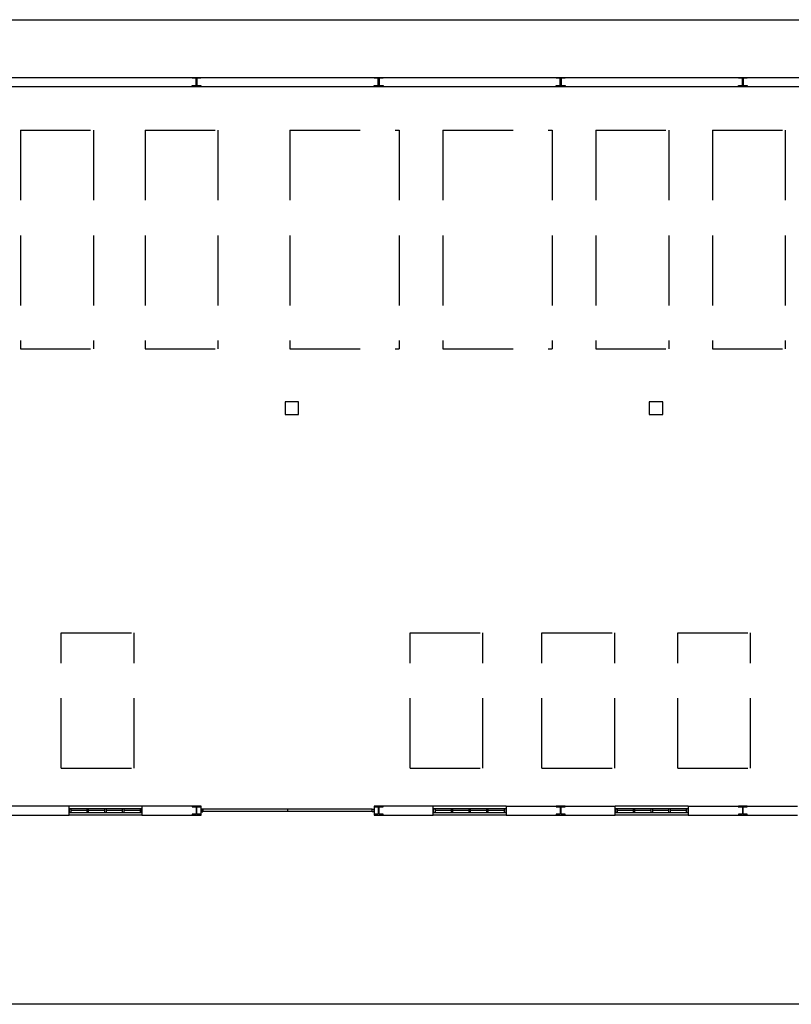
# Model space of a CAD drawing. Header units: millimetres. Extents: x -559 to 10735, y -2326 to 222.
# Tile 438 of 656: x 2637 to 2648, y -1743 to -1729. Entities that reach past the tile are written whole.
import ezdxf

# ---------------------------------------------------------------- set-up
doc = ezdxf.new("R2010")
doc.units = ezdxf.units.MM
doc.header["$LTSCALE"] = 4
doc.linetypes.add('HIDDEN', pattern=[0.375, 0.25, -0.125])
doc.layers.add('Extremos da Area Total', color=253, linetype='Continuous')
doc.layers.add('Planta Baixa', color=251, linetype='Continuous')

# ---------------------------------------------------------------- blocks, each defined once
blk = doc.blocks.new('AUW01D3S-flat-21-flat-1')
at = {"color": 9}
for p, q in [((0, 0.125), (-2, 0.125)), ((0, -0.125), (-2, -0.125))]:
    blk.add_line(p, q, dxfattribs=at)
blk = doc.blocks.new('AUD18D1S-flat-51-flat-1')
at = {"color": 9}
for p, q in [((-2, -0.125), (-2, 0.125)), ((0, 0.125), (0, -0.125))]:
    blk.add_line(p, q, dxfattribs=at)
blk = doc.blocks.new('AUD19D1S-flat-51-flat-1')
at = {"color": 9}
for p, q in [((-2, 0), (-2, 0)), ((0, 0), (0, 0))]:
    blk.add_line(p, q, dxfattribs=at)
blk = doc.blocks.new('AUD37D1S-flat-147-flat-1')
at = {"color": 9}
for p, q in [((-0.05, 0.05), (-0.05, -0.05)), ((0, 0.05), (-0.05, 0.05)), ((0, -0.05), (0, 0.05)), ((-0.05, -0.05), (0, -0.05))]:
    blk.add_line(p, q, dxfattribs=at)
at = {"color": 9, "width": 0.5, "flags": 3}
for p in [(-0.05, 0), (-0.05, -0.05)]:
    blk.add_attdef('JAMBPT', p, '', height=0.01, rotation=180, dxfattribs=at)
at = {"color": 9, "oblique": 36.8699, "width": 1.25, "flags": 3}
for p in [(-0.05, 0.05), (-0.05, 0), (-0.05, -0.05)]:
    blk.add_attdef('JAMBPT', p, '', height=0.00632, rotation=243.4349, dxfattribs=at)
blk = doc.blocks.new('AUD37D1S-flat-146-flat-1')
at = {"color": 9}
for p, q in [((0, -0.05), (0, 0.05)), ((0, 0.05), (0.05, 0.05)), ((0.05, 0.05), (0.05, -0.05)), ((0.05, -0.05), (0, -0.05))]:
    blk.add_line(p, q, dxfattribs=at)
at = {"color": 9, "text_generation_flag": 4, "width": 1.25, "flags": 3}
for p in [(0.05, 0.05), (0.05, 0), (0.05, -0.05)]:
    blk.add_attdef('JAMBPT', p, '', height=0.00632, rotation=296.5651, dxfattribs=at)
at = {"color": 9, "text_generation_flag": 4, "width": 0.5, "flags": 3}
for p in [(0.05, 0), (0.05, -0.05)]:
    blk.add_attdef('JAMBPT', p, '', height=0.01, dxfattribs=at)
blk = doc.blocks.new('AUD40D1S-flat-42-flat-1')
at = {"color": 9}
for p, q in [((-1, 0.05), (-1, -0.05)), ((1, 0.05), (-1, 0.05)), ((1, -0.05), (1, 0.05)), ((-1, -0.05), (1, -0.05))]:
    blk.add_line(p, q, dxfattribs=at)
blk = doc.blocks.new('AUD40D1S-flat-41-flat-1')
at = {"color": 9}
for p, q in [((-1, 0.05), (-1, -0.05)), ((1, 0.05), (-1, 0.05)), ((1, -0.05), (1, 0.05)), ((-1, -0.05), (1, -0.05))]:
    blk.add_line(p, q, dxfattribs=at)
blk = doc.blocks.new('AUD37D1S-flat-145-flat-1')
at = {"color": 9}
for p, q in [((-0.05, 0.05), (-0.05, -0.05)), ((0, 0.05), (-0.05, 0.05)), ((0, -0.05), (0, 0.05)), ((-0.05, -0.05), (0, -0.05))]:
    blk.add_line(p, q, dxfattribs=at)
at = {"color": 9, "width": 0.5, "flags": 3}
for p in [(-0.05, 0), (-0.05, -0.05)]:
    blk.add_attdef('JAMBPT', p, '', height=0.01, rotation=180, dxfattribs=at)
at = {"color": 9, "oblique": 36.8699, "width": 1.25, "flags": 3}
for p in [(-0.05, 0.05), (-0.05, 0), (-0.05, -0.05)]:
    blk.add_attdef('JAMBPT', p, '', height=0.00632, rotation=243.4349, dxfattribs=at)
blk = doc.blocks.new('AUD37D1S-flat-144-flat-1')
at = {"color": 9}
for p, q in [((-0.05, 0.05), (-0.05, -0.05)), ((0, 0.05), (-0.05, 0.05)), ((0, -0.05), (0, 0.05)), ((-0.05, -0.05), (0, -0.05))]:
    blk.add_line(p, q, dxfattribs=at)
at = {"color": 9, "width": 0.5, "flags": 3}
for p in [(-0.05, 0), (-0.05, -0.05)]:
    blk.add_attdef('JAMBPT', p, '', height=0.01, rotation=180, dxfattribs=at)
at = {"color": 9, "oblique": 36.8699, "width": 1.25, "flags": 3}
for p in [(-0.05, 0.05), (-0.05, 0), (-0.05, -0.05)]:
    blk.add_attdef('JAMBPT', p, '', height=0.00632, rotation=243.4349, dxfattribs=at)
blk = doc.blocks.new('AUD37D1S-flat-143-flat-1')
at = {"color": 9}
for p, q in [((-0.05, 0.05), (-0.05, -0.05)), ((0, 0.05), (-0.05, 0.05)), ((0, -0.05), (0, 0.05)), ((-0.05, -0.05), (0, -0.05))]:
    blk.add_line(p, q, dxfattribs=at)
at = {"color": 9, "width": 0.5, "flags": 3}
for p in [(-0.05, 0), (-0.05, -0.05)]:
    blk.add_attdef('JAMBPT', p, '', height=0.01, rotation=180, dxfattribs=at)
at = {"color": 9, "oblique": 36.8699, "width": 1.25, "flags": 3}
for p in [(-0.05, 0.05), (-0.05, 0), (-0.05, -0.05)]:
    blk.add_attdef('JAMBPT', p, '', height=0.00632, rotation=243.4349, dxfattribs=at)
blk = doc.blocks.new('AUW01D1S-flat-64-flat-1')
at = {"color": 9}
blk.add_line((0.21875, 0), (-0.21875, 0), dxfattribs=at)
blk = doc.blocks.new('AUW01D1S-flat-63-flat-1')
at = {"color": 9}
blk.add_line((0.21875, 0), (-0.21875, 0), dxfattribs=at)
blk = doc.blocks.new('AUW01D1S-flat-62-flat-1')
at = {"color": 9}
blk.add_line((0.21875, 0), (-0.21875, 0), dxfattribs=at)
blk = doc.blocks.new('AUW01D1S-flat-61-flat-1')
at = {"color": 9}
blk.add_line((0.21875, 0), (-0.21875, 0), dxfattribs=at)
blk = doc.blocks.new('AUW01D3S-flat-20-flat-1')
at = {"color": 9}
for p, q in [((0, 0.125), (-2, 0.125)), ((0, -0.125), (-2, -0.125))]:
    blk.add_line(p, q, dxfattribs=at)
blk = doc.blocks.new('AUD18D1S-flat-50-flat-1')
at = {"color": 9}
for p, q in [((-2, -0.125), (-2, 0.125)), ((0, 0.125), (0, -0.125))]:
    blk.add_line(p, q, dxfattribs=at)
blk = doc.blocks.new('AUD19D1S-flat-50-flat-1')
at = {"color": 9}
for p, q in [((-2, 0), (-2, 0)), ((0, 0), (0, 0))]:
    blk.add_line(p, q, dxfattribs=at)
blk = doc.blocks.new('AUD37D1S-flat-142-flat-1')
at = {"color": 9}
for p, q in [((-0.05, 0.05), (-0.05, -0.05)), ((0, 0.05), (-0.05, 0.05)), ((0, -0.05), (0, 0.05)), ((-0.05, -0.05), (0, -0.05))]:
    blk.add_line(p, q, dxfattribs=at)
at = {"color": 9, "width": 0.5, "flags": 3}
for p in [(-0.05, 0), (-0.05, -0.05)]:
    blk.add_attdef('JAMBPT', p, '', height=0.01, rotation=180, dxfattribs=at)
at = {"color": 9, "oblique": 36.8699, "width": 1.25, "flags": 3}
for p in [(-0.05, 0.05), (-0.05, 0), (-0.05, -0.05)]:
    blk.add_attdef('JAMBPT', p, '', height=0.00632, rotation=243.4349, dxfattribs=at)
blk = doc.blocks.new('AUD37D1S-flat-141-flat-1')
at = {"color": 9}
for p, q in [((0, -0.05), (0, 0.05)), ((0, 0.05), (0.05, 0.05)), ((0.05, 0.05), (0.05, -0.05)), ((0.05, -0.05), (0, -0.05))]:
    blk.add_line(p, q, dxfattribs=at)
at = {"color": 9, "text_generation_flag": 4, "width": 1.25, "flags": 3}
for p in [(0.05, 0.05), (0.05, 0), (0.05, -0.05)]:
    blk.add_attdef('JAMBPT', p, '', height=0.00632, rotation=296.5651, dxfattribs=at)
at = {"color": 9, "text_generation_flag": 4, "width": 0.5, "flags": 3}
for p in [(0.05, 0), (0.05, -0.05)]:
    blk.add_attdef('JAMBPT', p, '', height=0.01, dxfattribs=at)
blk = doc.blocks.new('AUD40D1S-flat-40-flat-1')
at = {"color": 9}
for p, q in [((-1, 0.05), (-1, -0.05)), ((1, 0.05), (-1, 0.05)), ((1, -0.05), (1, 0.05)), ((-1, -0.05), (1, -0.05))]:
    blk.add_line(p, q, dxfattribs=at)
blk = doc.blocks.new('AUD40D1S-flat-39-flat-1')
at = {"color": 9}
for p, q in [((-1, 0.05), (-1, -0.05)), ((1, 0.05), (-1, 0.05)), ((1, -0.05), (1, 0.05)), ((-1, -0.05), (1, -0.05))]:
    blk.add_line(p, q, dxfattribs=at)
blk = doc.blocks.new('AUD37D1S-flat-140-flat-1')
at = {"color": 9}
for p, q in [((-0.05, 0.05), (-0.05, -0.05)), ((0, 0.05), (-0.05, 0.05)), ((0, -0.05), (0, 0.05)), ((-0.05, -0.05), (0, -0.05))]:
    blk.add_line(p, q, dxfattribs=at)
at = {"color": 9, "width": 0.5, "flags": 3}
for p in [(-0.05, 0), (-0.05, -0.05)]:
    blk.add_attdef('JAMBPT', p, '', height=0.01, rotation=180, dxfattribs=at)
at = {"color": 9, "oblique": 36.8699, "width": 1.25, "flags": 3}
for p in [(-0.05, 0.05), (-0.05, 0), (-0.05, -0.05)]:
    blk.add_attdef('JAMBPT', p, '', height=0.00632, rotation=243.4349, dxfattribs=at)
blk = doc.blocks.new('AUD37D1S-flat-139-flat-1')
at = {"color": 9}
for p, q in [((-0.05, 0.05), (-0.05, -0.05)), ((0, 0.05), (-0.05, 0.05)), ((0, -0.05), (0, 0.05)), ((-0.05, -0.05), (0, -0.05))]:
    blk.add_line(p, q, dxfattribs=at)
at = {"color": 9, "width": 0.5, "flags": 3}
for p in [(-0.05, 0), (-0.05, -0.05)]:
    blk.add_attdef('JAMBPT', p, '', height=0.01, rotation=180, dxfattribs=at)
at = {"color": 9, "oblique": 36.8699, "width": 1.25, "flags": 3}
for p in [(-0.05, 0.05), (-0.05, 0), (-0.05, -0.05)]:
    blk.add_attdef('JAMBPT', p, '', height=0.00632, rotation=243.4349, dxfattribs=at)
blk = doc.blocks.new('AUD37D1S-flat-138-flat-1')
at = {"color": 9}
for p, q in [((-0.05, 0.05), (-0.05, -0.05)), ((0, 0.05), (-0.05, 0.05)), ((0, -0.05), (0, 0.05)), ((-0.05, -0.05), (0, -0.05))]:
    blk.add_line(p, q, dxfattribs=at)
at = {"color": 9, "width": 0.5, "flags": 3}
for p in [(-0.05, 0), (-0.05, -0.05)]:
    blk.add_attdef('JAMBPT', p, '', height=0.01, rotation=180, dxfattribs=at)
at = {"color": 9, "oblique": 36.8699, "width": 1.25, "flags": 3}
for p in [(-0.05, 0.05), (-0.05, 0), (-0.05, -0.05)]:
    blk.add_attdef('JAMBPT', p, '', height=0.00632, rotation=243.4349, dxfattribs=at)
blk = doc.blocks.new('AUW01D1S-flat-60-flat-1')
at = {"color": 9}
blk.add_line((0.21875, 0), (-0.21875, 0), dxfattribs=at)
blk = doc.blocks.new('AUW01D1S-flat-59-flat-1')
at = {"color": 9}
blk.add_line((0.21875, 0), (-0.21875, 0), dxfattribs=at)
blk = doc.blocks.new('AUW01D1S-flat-58-flat-1')
at = {"color": 9}
blk.add_line((0.21875, 0), (-0.21875, 0), dxfattribs=at)
blk = doc.blocks.new('AUW01D1S-flat-57-flat-1')
at = {"color": 9}
blk.add_line((0.21875, 0), (-0.21875, 0), dxfattribs=at)
blk = doc.blocks.new('AUW01D3S-flat-19-flat-1')
at = {"color": 9}
for p, q in [((0, 0.125), (-2, 0.125)), ((0, -0.125), (-2, -0.125))]:
    blk.add_line(p, q, dxfattribs=at)
blk = doc.blocks.new('AUD18D1S-flat-49-flat-1')
at = {"color": 9}
for p, q in [((-2, -0.125), (-2, 0.125)), ((0, 0.125), (0, -0.125))]:
    blk.add_line(p, q, dxfattribs=at)
blk = doc.blocks.new('AUD19D1S-flat-49-flat-1')
at = {"color": 9}
for p, q in [((-2, 0), (-2, 0)), ((0, 0), (0, 0))]:
    blk.add_line(p, q, dxfattribs=at)
blk = doc.blocks.new('AUD37D1S-flat-137-flat-1')
at = {"color": 9}
for p, q in [((-0.05, 0.05), (-0.05, -0.05)), ((0, 0.05), (-0.05, 0.05)), ((0, -0.05), (0, 0.05)), ((-0.05, -0.05), (0, -0.05))]:
    blk.add_line(p, q, dxfattribs=at)
at = {"color": 9, "width": 0.5, "flags": 3}
for p in [(-0.05, 0), (-0.05, -0.05)]:
    blk.add_attdef('JAMBPT', p, '', height=0.01, rotation=180, dxfattribs=at)
at = {"color": 9, "oblique": 36.8699, "width": 1.25, "flags": 3}
for p in [(-0.05, 0.05), (-0.05, 0), (-0.05, -0.05)]:
    blk.add_attdef('JAMBPT', p, '', height=0.00632, rotation=243.4349, dxfattribs=at)
blk = doc.blocks.new('AUD37D1S-flat-136-flat-1')
at = {"color": 9}
for p, q in [((0, -0.05), (0, 0.05)), ((0, 0.05), (0.05, 0.05)), ((0.05, 0.05), (0.05, -0.05)), ((0.05, -0.05), (0, -0.05))]:
    blk.add_line(p, q, dxfattribs=at)
at = {"color": 9, "text_generation_flag": 4, "width": 1.25, "flags": 3}
for p in [(0.05, 0.05), (0.05, 0), (0.05, -0.05)]:
    blk.add_attdef('JAMBPT', p, '', height=0.00632, rotation=296.5651, dxfattribs=at)
at = {"color": 9, "text_generation_flag": 4, "width": 0.5, "flags": 3}
for p in [(0.05, 0), (0.05, -0.05)]:
    blk.add_attdef('JAMBPT', p, '', height=0.01, dxfattribs=at)
blk = doc.blocks.new('AUD40D1S-flat-38-flat-1')
at = {"color": 9}
for p, q in [((-1, 0.05), (-1, -0.05)), ((1, 0.05), (-1, 0.05)), ((1, -0.05), (1, 0.05)), ((-1, -0.05), (1, -0.05))]:
    blk.add_line(p, q, dxfattribs=at)
blk = doc.blocks.new('AUD40D1S-flat-37-flat-1')
at = {"color": 9}
for p, q in [((-1, 0.05), (-1, -0.05)), ((1, 0.05), (-1, 0.05)), ((1, -0.05), (1, 0.05)), ((-1, -0.05), (1, -0.05))]:
    blk.add_line(p, q, dxfattribs=at)
blk = doc.blocks.new('AUD37D1S-flat-135-flat-1')
at = {"color": 9}
for p, q in [((-0.05, 0.05), (-0.05, -0.05)), ((0, 0.05), (-0.05, 0.05)), ((0, -0.05), (0, 0.05)), ((-0.05, -0.05), (0, -0.05))]:
    blk.add_line(p, q, dxfattribs=at)
at = {"color": 9, "width": 0.5, "flags": 3}
for p in [(-0.05, 0), (-0.05, -0.05)]:
    blk.add_attdef('JAMBPT', p, '', height=0.01, rotation=180, dxfattribs=at)
at = {"color": 9, "oblique": 36.8699, "width": 1.25, "flags": 3}
for p in [(-0.05, 0.05), (-0.05, 0), (-0.05, -0.05)]:
    blk.add_attdef('JAMBPT', p, '', height=0.00632, rotation=243.4349, dxfattribs=at)
blk = doc.blocks.new('AUD37D1S-flat-134-flat-1')
at = {"color": 9}
for p, q in [((-0.05, 0.05), (-0.05, -0.05)), ((0, 0.05), (-0.05, 0.05)), ((0, -0.05), (0, 0.05)), ((-0.05, -0.05), (0, -0.05))]:
    blk.add_line(p, q, dxfattribs=at)
at = {"color": 9, "width": 0.5, "flags": 3}
for p in [(-0.05, 0), (-0.05, -0.05)]:
    blk.add_attdef('JAMBPT', p, '', height=0.01, rotation=180, dxfattribs=at)
at = {"color": 9, "oblique": 36.8699, "width": 1.25, "flags": 3}
for p in [(-0.05, 0.05), (-0.05, 0), (-0.05, -0.05)]:
    blk.add_attdef('JAMBPT', p, '', height=0.00632, rotation=243.4349, dxfattribs=at)
blk = doc.blocks.new('AUD37D1S-flat-133-flat-1')
at = {"color": 9}
for p, q in [((-0.05, 0.05), (-0.05, -0.05)), ((0, 0.05), (-0.05, 0.05)), ((0, -0.05), (0, 0.05)), ((-0.05, -0.05), (0, -0.05))]:
    blk.add_line(p, q, dxfattribs=at)
at = {"color": 9, "width": 0.5, "flags": 3}
for p in [(-0.05, 0), (-0.05, -0.05)]:
    blk.add_attdef('JAMBPT', p, '', height=0.01, rotation=180, dxfattribs=at)
at = {"color": 9, "oblique": 36.8699, "width": 1.25, "flags": 3}
for p in [(-0.05, 0.05), (-0.05, 0), (-0.05, -0.05)]:
    blk.add_attdef('JAMBPT', p, '', height=0.00632, rotation=243.4349, dxfattribs=at)
blk = doc.blocks.new('AUW01D1S-flat-56-flat-1')
at = {"color": 9}
blk.add_line((0.21875, 0), (-0.21875, 0), dxfattribs=at)
blk = doc.blocks.new('AUW01D1S-flat-55-flat-1')
at = {"color": 9}
blk.add_line((0.21875, 0), (-0.21875, 0), dxfattribs=at)
blk = doc.blocks.new('AUW01D1S-flat-54-flat-1')
at = {"color": 9}
blk.add_line((0.21875, 0), (-0.21875, 0), dxfattribs=at)
blk = doc.blocks.new('AUW01D1S-flat-53-flat-1')
at = {"color": 9}
blk.add_line((0.21875, 0), (-0.21875, 0), dxfattribs=at)
blk = doc.blocks.new('AUD18D1S-flat-23-flat-1')
at = {"color": 9}
for p, q in [((0, -0.125), (0, 0.125)), ((4.75, 0.125), (4.75, -0.125))]:
    blk.add_line(p, q, dxfattribs=at)
blk = doc.blocks.new('AUD19D1S-flat-23-flat-1')
at = {"color": 9}
for p, q in [((0, 0), (0, 0)), ((4.75, 0), (4.75, 0))]:
    blk.add_line(p, q, dxfattribs=at)
blk = doc.blocks.new('AUD37D1S-flat-64-flat-1')
at = {"color": 9}
for p, q in [((0, 0.0375), (0, -0.0375)), ((0.05, 0.0375), (0, 0.0375)), ((0.05, -0.0375), (0.05, 0.0375)), ((0, -0.0375), (0.05, -0.0375))]:
    blk.add_line(p, q, dxfattribs=at)
at = {"color": 9, "oblique": 22.61986, "width": 1.083333, "flags": 3}
for p in [(0.05, 0.0375), (0.05, 0), (0.05, -0.0375)]:
    blk.add_attdef('JAMBPT', p, '', height=0.00588, rotation=56.30993, dxfattribs=at)
at = {"color": 9, "width": 0.666667, "flags": 3}
for p in [(0.05, 0.0375), (0.05, 0)]:
    blk.add_attdef('JAMBPT', p, '', height=0.0075, dxfattribs=at)
blk = doc.blocks.new('AUD37D1S-flat-63-flat-1')
at = {"color": 9}
for p, q in [((-0.05, 0.0375), (0, 0.0375)), ((-0.05, -0.0375), (-0.05, 0.0375)), ((0, 0.0375), (0, -0.0375)), ((0, -0.0375), (-0.05, -0.0375))]:
    blk.add_line(p, q, dxfattribs=at)
at = {"color": 9, "text_generation_flag": 4, "flags": 3}
for p, height, rotation, width in [((-0.05, 0.0375), 0.0075, 180, 0.666667), ((-0.05, 0), 0.0075, 180, 0.666667), ((-0.05, 0.0375), 0.00588, 123.69007, 1.083333), ((-0.05, 0), 0.00588, 123.69007, 1.083333), ((-0.05, -0.0375), 0.00588, 123.69007, 1.083333)]:
    blk.add_attdef('JAMBPT', p, '', height=height, rotation=rotation, dxfattribs=dict(at, width=width))
blk = doc.blocks.new('AUD41D1S-flat-13-flat-1')
at = {"color": 9}
for p, q in [((-2.375, 0.0375), (-2.375, -0.0375)), ((2.375, -0.0375), (2.375, 0.0375))]:
    blk.add_line(p, q, dxfattribs=at)
blk = doc.blocks.new('AUD10D1S-flat-2-flat-1')
at = {"color": 9}
for p, q in [((0, 0), (0, -0.05)), ((4.65, 0), (0, 0)), ((4.65, -0.05), (4.65, 0)), ((0, -0.05), (4.65, -0.05))]:
    blk.add_line(p, q, dxfattribs=at)

msp = doc.modelspace()

# ---------------------------------------------------------------- linework, layer by layer
at = {"layer": 'Extremos da Area Total'}
msp.add_lwpolyline([(2612.603, -1730.714), (2612.603, -1729.079), (2661.176, -1729.079), (2661.176, -1743.114), (2612.603, -1743.114), (2612.603, -1730.989)], dxfattribs=at)
msp.add_lwpolyline([(2612.603, -1730.714), (2612.603, -1729.079), (2661.176, -1729.079), (2661.176, -1743.114), (2612.603, -1743.114), (2612.603, -1730.989)], dxfattribs=at)
at = {"layer": 'Planta Baixa'}
for p, q in [((2626.516, -1729.901), (2655.458, -1729.901)), ((2626.516, -1729.901), (2655.458, -1729.901)), ((2626.516, -1730.031), (2655.458, -1730.031)), ((2626.516, -1730.031), (2655.458, -1730.031)), ((2637.28, -1740.288), (2635.722, -1740.288)), ((2637.28, -1740.288), (2635.722, -1740.288)), ((2639.163, -1740.288), (2638.319, -1740.288)), ((2639.163, -1740.288), (2638.319, -1740.288)), ((2642.474, -1740.288), (2641.63, -1740.288)), ((2642.474, -1740.288), (2641.63, -1740.288)), ((2643.512, -1740.288), (2645.07, -1740.288)), ((2643.512, -1740.288), (2645.07, -1740.288)), ((2646.109, -1740.288), (2647.667, -1740.288)), ((2646.109, -1740.288), (2647.667, -1740.288)), ((2635.722, -1740.418), (2637.28, -1740.418)), ((2635.722, -1740.418), (2637.28, -1740.418)), ((2638.319, -1740.418), (2639.163, -1740.418)), ((2638.319, -1740.418), (2639.163, -1740.418)), ((2640.396, -1740.334), (2640.396, -1740.36)), ((2640.396, -1740.334), (2640.396, -1740.36)), ((2641.63, -1740.418), (2642.474, -1740.418)), ((2641.63, -1740.418), (2642.474, -1740.418)), ((2643.512, -1740.418), (2645.07, -1740.418)), ((2643.512, -1740.418), (2645.07, -1740.418)), ((2646.109, -1740.418), (2647.667, -1740.418)), ((2646.109, -1740.418), (2647.667, -1740.418))]:
    msp.add_line(p, q, dxfattribs=at)
at = {"layer": 'Planta Baixa', "linetype": 'HIDDEN'}
for p, q in [((2636.587, -1730.653), (2637.626, -1730.653)), ((2636.587, -1730.653), (2636.587, -1733.769)), ((2636.587, -1730.653), (2637.626, -1730.653)), ((2636.587, -1730.653), (2636.587, -1733.769)), ((2637.626, -1730.653), (2637.626, -1733.769)), ((2637.626, -1730.653), (2637.626, -1733.769)), ((2638.363, -1730.653), (2639.402, -1730.653)), ((2638.363, -1730.653), (2638.363, -1733.769)), ((2638.363, -1730.653), (2639.402, -1730.653)), ((2638.363, -1730.653), (2638.363, -1733.769)), ((2639.402, -1730.653), (2639.402, -1733.769)), ((2639.402, -1730.653), (2639.402, -1733.769)), ((2640.43, -1730.653), (2640.43, -1733.769)), ((2640.43, -1730.653), (2641.988, -1730.653)), ((2640.43, -1730.653), (2640.43, -1733.769)), ((2640.43, -1730.653), (2641.988, -1730.653)), ((2641.988, -1730.653), (2641.988, -1733.769)), ((2641.988, -1730.653), (2641.988, -1733.769)), ((2642.612, -1730.653), (2644.17, -1730.653)), ((2642.612, -1730.653), (2642.612, -1733.769)), ((2642.612, -1730.653), (2644.17, -1730.653)), ((2642.612, -1730.653), (2642.612, -1733.769)), ((2644.17, -1730.653), (2644.17, -1733.769)), ((2644.17, -1730.653), (2644.17, -1733.769)), ((2644.793, -1730.653), (2644.793, -1733.769)), ((2644.793, -1730.653), (2645.832, -1730.653)), ((2644.793, -1730.653), (2644.793, -1733.769)), ((2644.793, -1730.653), (2645.832, -1730.653)), ((2645.832, -1730.653), (2645.832, -1733.769)), ((2645.832, -1730.653), (2645.832, -1733.769)), ((2646.455, -1730.653), (2647.494, -1730.653)), ((2646.455, -1730.653), (2646.455, -1733.769)), ((2646.455, -1730.653), (2647.494, -1730.653)), ((2646.455, -1730.653), (2646.455, -1733.769)), ((2647.494, -1730.653), (2647.494, -1733.769)), ((2647.494, -1730.653), (2647.494, -1733.769)), ((2636.587, -1733.769), (2637.626, -1733.769)), ((2636.587, -1733.769), (2637.626, -1733.769)), ((2638.363, -1733.769), (2639.402, -1733.769)), ((2638.363, -1733.769), (2639.402, -1733.769)), ((2640.43, -1733.769), (2641.988, -1733.769)), ((2640.43, -1733.769), (2641.988, -1733.769)), ((2642.612, -1733.769), (2644.17, -1733.769)), ((2642.612, -1733.769), (2644.17, -1733.769)), ((2644.793, -1733.769), (2645.832, -1733.769)), ((2644.793, -1733.769), (2645.832, -1733.769)), ((2646.455, -1733.769), (2647.494, -1733.769)), ((2646.455, -1733.769), (2647.494, -1733.769)), ((2637.169, -1739.749), (2637.169, -1737.817)), ((2637.169, -1737.817), (2638.207, -1737.817)), ((2637.169, -1739.749), (2637.169, -1737.817)), ((2637.169, -1737.817), (2638.207, -1737.817)), ((2638.207, -1739.749), (2638.207, -1737.817)), ((2638.207, -1739.749), (2638.207, -1737.817)), ((2642.144, -1739.749), (2642.144, -1737.817)), ((2642.144, -1737.817), (2643.183, -1737.817)), ((2642.144, -1739.749), (2642.144, -1737.817)), ((2642.144, -1737.817), (2643.183, -1737.817)), ((2643.183, -1739.749), (2643.183, -1737.817)), ((2643.183, -1739.749), (2643.183, -1737.817)), ((2644.024, -1737.817), (2645.063, -1737.817)), ((2644.024, -1739.749), (2644.024, -1737.817)), ((2644.024, -1737.817), (2645.063, -1737.817)), ((2644.024, -1739.749), (2644.024, -1737.817)), ((2645.063, -1739.749), (2645.063, -1737.817)), ((2645.063, -1739.749), (2645.063, -1737.817)), ((2645.962, -1737.817), (2647, -1737.817)), ((2645.962, -1739.749), (2645.962, -1737.817)), ((2645.962, -1737.817), (2647, -1737.817)), ((2645.962, -1739.749), (2645.962, -1737.817)), ((2647, -1739.749), (2647, -1737.817)), ((2647, -1739.749), (2647, -1737.817)), ((2637.169, -1739.749), (2638.207, -1739.749)), ((2637.169, -1739.749), (2638.207, -1739.749)), ((2642.144, -1739.749), (2643.183, -1739.749)), ((2642.144, -1739.749), (2643.183, -1739.749)), ((2644.024, -1739.749), (2645.063, -1739.749)), ((2644.024, -1739.749), (2645.063, -1739.749)), ((2645.962, -1739.749), (2647, -1739.749)), ((2645.962, -1739.749), (2647, -1739.749))]:
    msp.add_line(p, q, dxfattribs=at)
at = {"layer": 'Planta Baixa'}
for points in [[(2639.16, -1729.904), (2639.16, -1729.914), (2639.108, -1729.914, 0.414214), (2639.103, -1729.919), (2639.103, -1730.013, 0.414214), (2639.108, -1730.018), (2639.16, -1730.018), (2639.16, -1730.028), (2639.035, -1730.028), (2639.035, -1730.018), (2639.087, -1730.018, 0.414214), (2639.093, -1730.013), (2639.093, -1729.919, 0.414214), (2639.087, -1729.914), (2639.035, -1729.914), (2639.035, -1729.904)], [(2639.16, -1729.904), (2639.16, -1729.914), (2639.108, -1729.914, 0.414214), (2639.103, -1729.919), (2639.103, -1730.013, 0.414214), (2639.108, -1730.018), (2639.16, -1730.018), (2639.16, -1730.028), (2639.035, -1730.028), (2639.035, -1730.018), (2639.087, -1730.018, 0.414214), (2639.093, -1730.013), (2639.093, -1729.919, 0.414214), (2639.087, -1729.914), (2639.035, -1729.914), (2639.035, -1729.904)], [(2641.757, -1729.904), (2641.757, -1729.914), (2641.705, -1729.914, 0.414214), (2641.7, -1729.919), (2641.7, -1730.013, 0.414214), (2641.705, -1730.018), (2641.757, -1730.018), (2641.757, -1730.028), (2641.632, -1730.028), (2641.632, -1730.018), (2641.684, -1730.018, 0.414214), (2641.689, -1730.013), (2641.689, -1729.919, 0.414214), (2641.684, -1729.914), (2641.632, -1729.914), (2641.632, -1729.904)], [(2641.757, -1729.904), (2641.757, -1729.914), (2641.705, -1729.914, 0.414214), (2641.7, -1729.919), (2641.7, -1730.013, 0.414214), (2641.705, -1730.018), (2641.757, -1730.018), (2641.757, -1730.028), (2641.632, -1730.028), (2641.632, -1730.018), (2641.684, -1730.018, 0.414214), (2641.689, -1730.013), (2641.689, -1729.919, 0.414214), (2641.684, -1729.914), (2641.632, -1729.914), (2641.632, -1729.904)], [(2644.354, -1729.904), (2644.354, -1729.914), (2644.302, -1729.914, 0.414214), (2644.297, -1729.919), (2644.297, -1730.013, 0.414214), (2644.302, -1730.018), (2644.354, -1730.018), (2644.354, -1730.028), (2644.229, -1730.028), (2644.229, -1730.018), (2644.281, -1730.018, 0.414214), (2644.286, -1730.013), (2644.286, -1729.919, 0.414214), (2644.281, -1729.914), (2644.229, -1729.914), (2644.229, -1729.904)], [(2644.354, -1729.904), (2644.354, -1729.914), (2644.302, -1729.914, 0.414214), (2644.297, -1729.919), (2644.297, -1730.013, 0.414214), (2644.302, -1730.018), (2644.354, -1730.018), (2644.354, -1730.028), (2644.229, -1730.028), (2644.229, -1730.018), (2644.281, -1730.018, 0.414214), (2644.286, -1730.013), (2644.286, -1729.919, 0.414214), (2644.281, -1729.914), (2644.229, -1729.914), (2644.229, -1729.904)], [(2646.951, -1729.904), (2646.951, -1729.914), (2646.899, -1729.914, 0.414214), (2646.894, -1729.919), (2646.893, -1730.013, 0.414214), (2646.898, -1730.018), (2646.95, -1730.018), (2646.95, -1730.029), (2646.826, -1730.028), (2646.826, -1730.018), (2646.878, -1730.018, 0.414214), (2646.883, -1730.013), (2646.883, -1729.919, 0.414214), (2646.878, -1729.914), (2646.826, -1729.914), (2646.826, -1729.903)], [(2646.951, -1729.904), (2646.951, -1729.914), (2646.899, -1729.914, 0.414214), (2646.894, -1729.919), (2646.893, -1730.013, 0.414214), (2646.898, -1730.018), (2646.95, -1730.018), (2646.95, -1730.029), (2646.826, -1730.028), (2646.826, -1730.018), (2646.878, -1730.018, 0.414214), (2646.883, -1730.013), (2646.883, -1729.919, 0.414214), (2646.878, -1729.914), (2646.826, -1729.914), (2646.826, -1729.903)], [(2639.16, -1740.416), (2639.16, -1740.405), (2639.108, -1740.405, -0.414214), (2639.103, -1740.4), (2639.103, -1740.306, -0.414214), (2639.108, -1740.301), (2639.16, -1740.301), (2639.16, -1740.291), (2639.035, -1740.291), (2639.035, -1740.301), (2639.087, -1740.301, -0.414214), (2639.093, -1740.306), (2639.093, -1740.4, -0.414214), (2639.087, -1740.405), (2639.035, -1740.405), (2639.035, -1740.416)], [(2639.16, -1740.416), (2639.16, -1740.405), (2639.108, -1740.405, -0.414214), (2639.103, -1740.4), (2639.103, -1740.306, -0.414214), (2639.108, -1740.301), (2639.16, -1740.301), (2639.16, -1740.291), (2639.035, -1740.291), (2639.035, -1740.301), (2639.087, -1740.301, -0.414214), (2639.093, -1740.306), (2639.093, -1740.4, -0.414214), (2639.087, -1740.405), (2639.035, -1740.405), (2639.035, -1740.416)], [(2641.757, -1740.416), (2641.757, -1740.405), (2641.705, -1740.405, -0.414214), (2641.7, -1740.4), (2641.7, -1740.306, -0.414214), (2641.705, -1740.301), (2641.757, -1740.301), (2641.757, -1740.291), (2641.632, -1740.291), (2641.632, -1740.301), (2641.684, -1740.301, -0.414214), (2641.689, -1740.306), (2641.689, -1740.4, -0.414214), (2641.684, -1740.405), (2641.632, -1740.405), (2641.632, -1740.416)], [(2641.757, -1740.416), (2641.757, -1740.405), (2641.705, -1740.405, -0.414214), (2641.7, -1740.4), (2641.7, -1740.306, -0.414214), (2641.705, -1740.301), (2641.757, -1740.301), (2641.757, -1740.291), (2641.632, -1740.291), (2641.632, -1740.301), (2641.684, -1740.301, -0.414214), (2641.689, -1740.306), (2641.689, -1740.4, -0.414214), (2641.684, -1740.405), (2641.632, -1740.405), (2641.632, -1740.416)], [(2644.354, -1740.416), (2644.354, -1740.405), (2644.302, -1740.405, -0.414214), (2644.297, -1740.4), (2644.297, -1740.306, -0.414214), (2644.302, -1740.301), (2644.354, -1740.301), (2644.354, -1740.291), (2644.229, -1740.291), (2644.229, -1740.301), (2644.281, -1740.301, -0.414214), (2644.286, -1740.306), (2644.286, -1740.4, -0.414214), (2644.281, -1740.405), (2644.229, -1740.405), (2644.229, -1740.416)], [(2644.354, -1740.416), (2644.354, -1740.405), (2644.302, -1740.405, -0.414214), (2644.297, -1740.4), (2644.297, -1740.306, -0.414214), (2644.302, -1740.301), (2644.354, -1740.301), (2644.354, -1740.291), (2644.229, -1740.291), (2644.229, -1740.301), (2644.281, -1740.301, -0.414214), (2644.286, -1740.306), (2644.286, -1740.4, -0.414214), (2644.281, -1740.405), (2644.229, -1740.405), (2644.229, -1740.416)], [(2646.951, -1740.415), (2646.951, -1740.405), (2646.899, -1740.405, -0.414214), (2646.894, -1740.4), (2646.893, -1740.306, -0.414214), (2646.898, -1740.301), (2646.95, -1740.301), (2646.95, -1740.291), (2646.826, -1740.291), (2646.826, -1740.302), (2646.878, -1740.301, -0.414214), (2646.883, -1740.307), (2646.883, -1740.4, -0.414214), (2646.878, -1740.405), (2646.826, -1740.405), (2646.826, -1740.416)], [(2646.951, -1740.415), (2646.951, -1740.405), (2646.899, -1740.405, -0.414214), (2646.894, -1740.4), (2646.893, -1740.306, -0.414214), (2646.898, -1740.301), (2646.95, -1740.301), (2646.95, -1740.291), (2646.826, -1740.291), (2646.826, -1740.302), (2646.878, -1740.301, -0.414214), (2646.883, -1740.307), (2646.883, -1740.4, -0.414214), (2646.878, -1740.405), (2646.826, -1740.405), (2646.826, -1740.416)]]:
    msp.add_lwpolyline(points, format="xyb", close=True, dxfattribs=at)
for points in [[(2640.36, -1734.707), (2640.554, -1734.707), (2640.554, -1734.528), (2640.36, -1734.528)], [(2640.36, -1734.707), (2640.554, -1734.707), (2640.554, -1734.528), (2640.36, -1734.528)], [(2645.554, -1734.707), (2645.748, -1734.707), (2645.748, -1734.528), (2645.554, -1734.528)], [(2645.554, -1734.707), (2645.748, -1734.707), (2645.748, -1734.528), (2645.554, -1734.528)]]:
    msp.add_lwpolyline(points, close=True, dxfattribs=at)

# ---------------------------------------------------------------- block references
at = {"layer": 'Planta Baixa', "xscale": 0.5193635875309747, "yscale": 0.5193635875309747, "zscale": 0.5193635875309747}
for name, p in [('AUW01D3S-flat-19-flat-1', (2638.319, -1740.353)), ('AUD18D1S-flat-49-flat-1', (2638.319, -1740.353)), ('AUW01D3S-flat-19-flat-1', (2638.319, -1740.353)), ('AUD18D1S-flat-49-flat-1', (2638.319, -1740.353)), ('AUD37D1S-flat-136-flat-1', (2637.28, -1740.353)), ('AUD40D1S-flat-38-flat-1', (2637.799, -1740.353)), ('AUD40D1S-flat-37-flat-1', (2637.799, -1740.353)), ('AUD37D1S-flat-136-flat-1', (2637.28, -1740.353)), ('AUD40D1S-flat-38-flat-1', (2637.799, -1740.353)), ('AUD40D1S-flat-37-flat-1', (2637.799, -1740.353)), ('AUD37D1S-flat-133-flat-1', (2637.559, -1740.353)), ('AUD37D1S-flat-133-flat-1', (2637.559, -1740.353)), ('AUD37D1S-flat-134-flat-1', (2637.812, -1740.353)), ('AUD37D1S-flat-134-flat-1', (2637.812, -1740.353)), ('AUD37D1S-flat-135-flat-1', (2638.065, -1740.353)), ('AUD37D1S-flat-135-flat-1', (2638.065, -1740.353)), ('AUD37D1S-flat-137-flat-1', (2638.319, -1740.353)), ('AUD37D1S-flat-137-flat-1', (2638.319, -1740.353)), ('AUD18D1S-flat-23-flat-1', (2639.163, -1740.353)), ('AUD18D1S-flat-23-flat-1', (2639.163, -1740.353)), ('AUW01D3S-flat-20-flat-1', (2643.512, -1740.353)), ('AUD18D1S-flat-50-flat-1', (2643.512, -1740.353)), ('AUW01D3S-flat-20-flat-1', (2643.512, -1740.353)), ('AUD18D1S-flat-50-flat-1', (2643.512, -1740.353)), ('AUD37D1S-flat-141-flat-1', (2642.474, -1740.353)), ('AUD40D1S-flat-40-flat-1', (2642.993, -1740.353)), ('AUD40D1S-flat-39-flat-1', (2642.993, -1740.353)), ('AUD37D1S-flat-141-flat-1', (2642.474, -1740.353)), ('AUD40D1S-flat-40-flat-1', (2642.993, -1740.353)), ('AUD40D1S-flat-39-flat-1', (2642.993, -1740.353)), ('AUD37D1S-flat-138-flat-1', (2642.753, -1740.353)), ('AUD37D1S-flat-138-flat-1', (2642.753, -1740.353)), ('AUD37D1S-flat-139-flat-1', (2643.006, -1740.353)), ('AUD37D1S-flat-139-flat-1', (2643.006, -1740.353)), ('AUD37D1S-flat-140-flat-1', (2643.259, -1740.353)), ('AUD37D1S-flat-140-flat-1', (2643.259, -1740.353)), ('AUD37D1S-flat-142-flat-1', (2643.512, -1740.353)), ('AUD37D1S-flat-142-flat-1', (2643.512, -1740.353)), ('AUW01D3S-flat-21-flat-1', (2646.109, -1740.353)), ('AUD18D1S-flat-51-flat-1', (2646.109, -1740.353)), ('AUW01D3S-flat-21-flat-1', (2646.109, -1740.353)), ('AUD18D1S-flat-51-flat-1', (2646.109, -1740.353)), ('AUD37D1S-flat-146-flat-1', (2645.07, -1740.353)), ('AUD40D1S-flat-42-flat-1', (2645.59, -1740.353)), ('AUD40D1S-flat-41-flat-1', (2645.59, -1740.353)), ('AUD37D1S-flat-146-flat-1', (2645.07, -1740.353)), ('AUD40D1S-flat-42-flat-1', (2645.59, -1740.353)), ('AUD40D1S-flat-41-flat-1', (2645.59, -1740.353)), ('AUD37D1S-flat-143-flat-1', (2645.35, -1740.353)), ('AUD37D1S-flat-143-flat-1', (2645.35, -1740.353)), ('AUD37D1S-flat-144-flat-1', (2645.603, -1740.353)), ('AUD37D1S-flat-144-flat-1', (2645.603, -1740.353)), ('AUD37D1S-flat-145-flat-1', (2645.856, -1740.353)), ('AUD37D1S-flat-145-flat-1', (2645.856, -1740.353)), ('AUD37D1S-flat-147-flat-1', (2646.109, -1740.353)), ('AUD37D1S-flat-147-flat-1', (2646.109, -1740.353)), ('AUD19D1S-flat-49-flat-1', (2638.319, -1740.353)), ('AUD19D1S-flat-49-flat-1', (2638.319, -1740.353)), ('AUW01D1S-flat-53-flat-1', (2637.42, -1740.353)), ('AUW01D1S-flat-53-flat-1', (2637.42, -1740.353)), ('AUW01D1S-flat-54-flat-1', (2637.673, -1740.353)), ('AUW01D1S-flat-54-flat-1', (2637.673, -1740.353)), ('AUW01D1S-flat-55-flat-1', (2637.926, -1740.353)), ('AUW01D1S-flat-55-flat-1', (2637.926, -1740.353)), ('AUW01D1S-flat-56-flat-1', (2638.179, -1740.353)), ('AUW01D1S-flat-56-flat-1', (2638.179, -1740.353)), ('AUD37D1S-flat-64-flat-1', (2639.163, -1740.353)), ('AUD41D1S-flat-13-flat-1', (2640.396, -1740.353)), ('AUD37D1S-flat-64-flat-1', (2639.163, -1740.353)), ('AUD41D1S-flat-13-flat-1', (2640.396, -1740.353)), ('AUD19D1S-flat-23-flat-1', (2639.163, -1740.353)), ('AUD19D1S-flat-23-flat-1', (2639.163, -1740.353)), ('AUD10D1S-flat-2-flat-1', (2639.189, -1740.334)), ('AUD10D1S-flat-2-flat-1', (2639.189, -1740.334)), ('AUD37D1S-flat-63-flat-1', (2641.63, -1740.353)), ('AUD37D1S-flat-63-flat-1', (2641.63, -1740.353)), ('AUD19D1S-flat-50-flat-1', (2643.512, -1740.353)), ('AUD19D1S-flat-50-flat-1', (2643.512, -1740.353)), ('AUW01D1S-flat-57-flat-1', (2642.613, -1740.353)), ('AUW01D1S-flat-57-flat-1', (2642.613, -1740.353)), ('AUW01D1S-flat-58-flat-1', (2642.866, -1740.353)), ('AUW01D1S-flat-58-flat-1', (2642.866, -1740.353)), ('AUW01D1S-flat-59-flat-1', (2643.12, -1740.353)), ('AUW01D1S-flat-59-flat-1', (2643.12, -1740.353)), ('AUW01D1S-flat-60-flat-1', (2643.373, -1740.353)), ('AUW01D1S-flat-60-flat-1', (2643.373, -1740.353)), ('AUD19D1S-flat-51-flat-1', (2646.109, -1740.353)), ('AUD19D1S-flat-51-flat-1', (2646.109, -1740.353)), ('AUW01D1S-flat-61-flat-1', (2645.21, -1740.353)), ('AUW01D1S-flat-61-flat-1', (2645.21, -1740.353)), ('AUW01D1S-flat-62-flat-1', (2645.463, -1740.353)), ('AUW01D1S-flat-62-flat-1', (2645.463, -1740.353)), ('AUW01D1S-flat-63-flat-1', (2645.716, -1740.353)), ('AUW01D1S-flat-63-flat-1', (2645.716, -1740.353)), ('AUW01D1S-flat-64-flat-1', (2645.97, -1740.353)), ('AUW01D1S-flat-64-flat-1', (2645.97, -1740.353))]:
    msp.add_blockref(name, p, dxfattribs=at)

doc.saveas('drawing.dxf')
